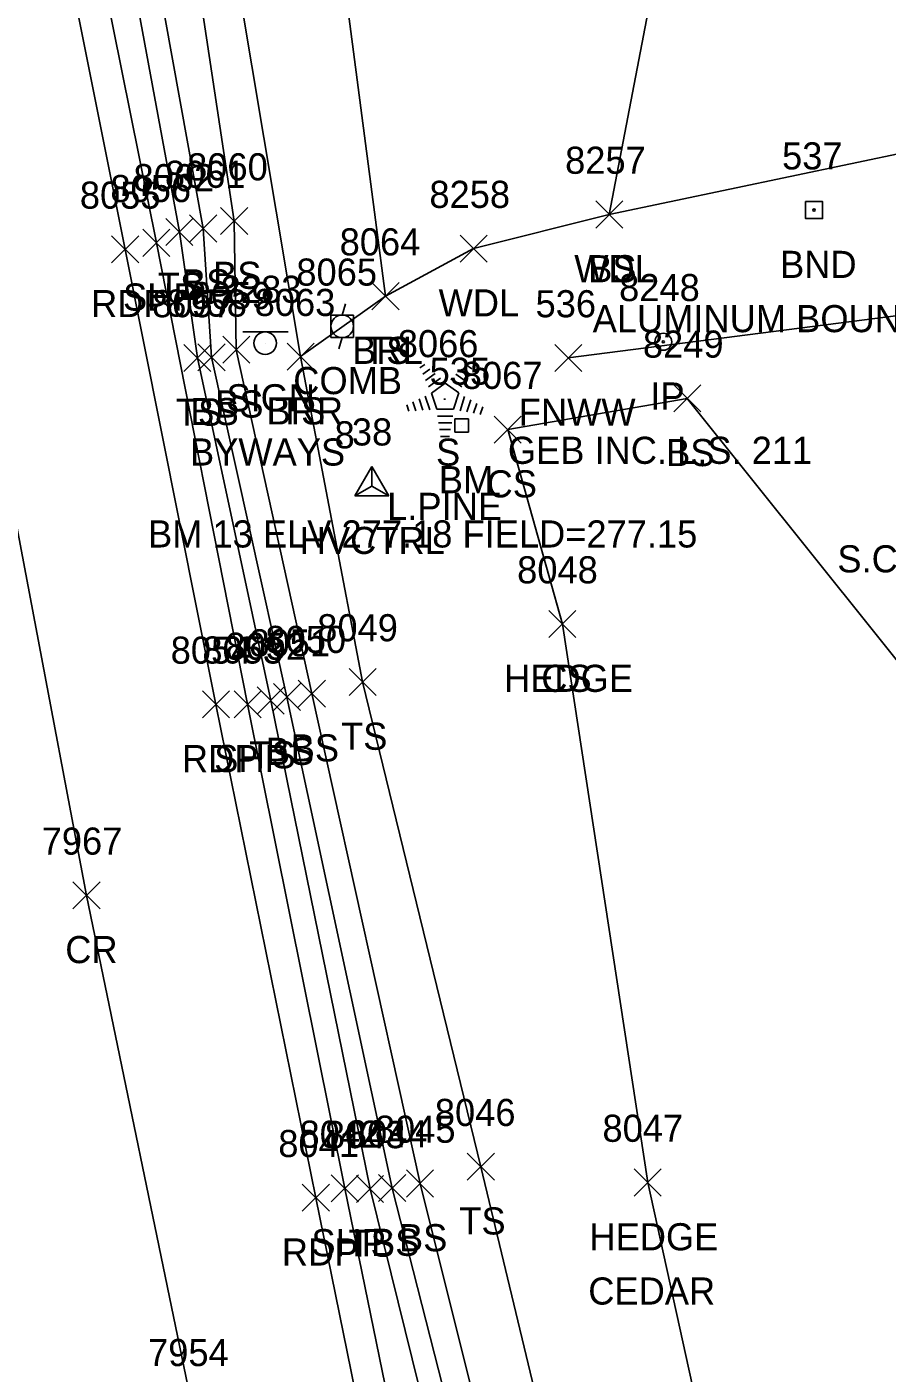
# Model space of a CAD drawing. Extents: x 1439173 to 1457902, y 641926 to 659889.
# Drawn here: x 1448449.4 to 1448512.8, y 645042.9 to 645142.2 of the extents above; entities that cross this region are included whole.
import ezdxf

# ---------------------------------------------------------------- set-up
doc = ezdxf.new("R2010")
doc.units = 0
for name, color, linetype in [('C_A', 7, 'Continuous'), ('C_C', 7, 'Continuous'), ('C_I', 7, 'Continuous'), ('CPBM', 7, 'Continuous'), ('CPSM', 7, 'Continuous'), ('L_A', 7, 'Continuous'), ('L_C', 7, 'Continuous'), ('L_I', 7, 'Continuous'), ('L_TIC', 7, 'Continuous'), ('LABL', 7, 'Continuous'), ('LAHR', 7, 'Continuous'), ('LAWA', 7, 'Continuous'), ('LELB', 7, 'Continuous'), ('Level 18', 7, 'Continuous'), ('LFNC', 7, 'Continuous'), ('LTC', 7, 'Continuous'), ('M_A', 7, 'Continuous'), ('M_C', 7, 'Continuous'), ('M_I', 7, 'Continuous'), ('MPIR', 7, 'Continuous'), ('P_A', 7, 'Continuous'), ('P_I', 7, 'Continuous'), ('P_TIC', 7, 'Continuous'), ('PET', 7, 'Continuous'), ('PRC', 7, 'Continuous'), ('PSP', 7, 'Continuous'), ('S_A', 7, 'Continuous'), ('S_C', 7, 'Continuous'), ('S_I', 7, 'Continuous'), ('SSGN', 7, 'Continuous'), ('U_A', 7, 'Continuous'), ('U_C', 7, 'Continuous'), ('U_I', 7, 'Continuous'), ('UP', 7, 'Continuous')]:
    doc.layers.add(name, color=color, linetype=linetype)

msp = doc.modelspace()

# ---------------------------------------------------------------- linework, layer by layer
at = {"layer": 'CPBM'}
for p, q in [((1448480.918, 645112.271), (1448480.918, 645113.271)), ((1448480.918, 645113.271), (1448481.918, 645113.271)), ((1448481.421, 645112.772), (1448481.421, 645112.772)), ((1448481.421, 645112.772), (1448481.421, 645112.772)), ((1448481.918, 645113.271), (1448481.918, 645112.271)), ((1448481.918, 645112.271), (1448480.918, 645112.271))]:
    msp.add_line(p, q, dxfattribs=at)
at = {"layer": 'CPSM'}
for p, q in [((1448473.537, 645107.573), (1448474.787, 645109.738)), ((1448476.037, 645107.573), (1448474.787, 645109.738)), ((1448474.788, 645108.294), (1448474.787, 645109.738)), ((1448473.537, 645107.573), (1448474.788, 645108.294)), ((1448474.788, 645108.294), (1448474.788, 645108.294)), ((1448474.788, 645108.294), (1448476.037, 645107.573)), ((1448473.537, 645107.573), (1448476.037, 645107.573))]:
    msp.add_line(p, q, dxfattribs=at)
at = {"layer": 'L_TIC'}
for points in [[(1448463.645, 645126.843), (1448465.645, 645128.843)], [(1448465.645, 645126.843), (1448463.645, 645128.843)], [(1448491.311, 645127.329), (1448493.311, 645129.329)], [(1448493.311, 645127.329), (1448491.311, 645129.329)], [(1448491.311, 645127.329), (1448493.311, 645129.329)], [(1448493.311, 645127.329), (1448491.311, 645129.329)], [(1448459.603, 645126.044), (1448461.603, 645128.044)], [(1448461.603, 645126.044), (1448459.603, 645128.044)], [(1448461.351, 645126.292), (1448463.351, 645128.292)], [(1448463.351, 645126.292), (1448461.351, 645128.292)], [(1448481.301, 645124.813), (1448483.301, 645126.813)], [(1448483.301, 645124.813), (1448481.301, 645126.813)], [(1448474.807, 645121.309), (1448476.807, 645123.309)], [(1448476.807, 645121.309), (1448474.807, 645123.309)], [(1448474.807, 645121.309), (1448476.807, 645123.309)], [(1448476.807, 645121.309), (1448474.807, 645123.309)], [(1448460.931, 645116.751), (1448462.931, 645118.751)], [(1448462.931, 645116.751), (1448460.931, 645118.751)], [(1448461.972, 645116.797), (1448463.972, 645118.797)], [(1448463.972, 645116.797), (1448461.972, 645118.797)], [(1448463.799, 645117.354), (1448465.799, 645119.354)], [(1448465.799, 645117.354), (1448463.799, 645119.354)], [(1448468.539, 645116.844), (1448470.539, 645118.844)], [(1448470.539, 645116.844), (1448468.539, 645118.844)], [(1448468.539, 645116.844), (1448470.539, 645118.844)], [(1448470.539, 645116.844), (1448468.539, 645118.844)], [(1448488.287, 645116.747), (1448490.287, 645118.747)], [(1448490.287, 645116.747), (1448488.287, 645118.747)], [(1448497.059, 645113.771), (1448499.059, 645115.771)], [(1448499.059, 645113.771), (1448497.059, 645115.771)], [(1448483.818, 645111.465), (1448485.818, 645113.465)], [(1448485.818, 645111.465), (1448483.818, 645113.465)], [(1448487.85, 645097.126), (1448489.85, 645099.126)], [(1448489.85, 645097.126), (1448487.85, 645099.126)], [(1448487.85, 645097.126), (1448489.85, 645099.126)], [(1448489.85, 645097.126), (1448487.85, 645099.126)], [(1448469.37, 645091.994), (1448471.37, 645093.994)], [(1448471.37, 645091.994), (1448469.37, 645093.994)], [(1448473.116, 645092.855), (1448475.116, 645094.855)], [(1448475.116, 645092.855), (1448473.116, 645094.855)], [(1448466.339, 645091.489), (1448468.339, 645093.489)], [(1448468.339, 645091.489), (1448466.339, 645093.489)], [(1448467.534, 645091.741), (1448469.534, 645093.741)], [(1448469.534, 645091.741), (1448467.534, 645093.741)], [(1448481.836, 645057.114), (1448483.836, 645059.114)], [(1448483.836, 645057.114), (1448481.836, 645059.114)], [(1448473.664, 645055.476), (1448475.664, 645057.476)], [(1448475.664, 645055.476), (1448473.664, 645057.476)], [(1448475.294, 645055.539), (1448477.294, 645057.539)], [(1448477.294, 645055.539), (1448475.294, 645057.539)], [(1448477.355, 645055.877), (1448479.355, 645057.877)], [(1448479.355, 645055.877), (1448477.355, 645057.877)], [(1448494.143, 645055.947), (1448496.143, 645057.947)], [(1448496.143, 645055.947), (1448494.143, 645057.947)]]:
    msp.add_lwpolyline(points, dxfattribs=at)
at = {"layer": 'LABL'}
for points in [[(1448469.539, 645117.844), (1448463.239, 645155.47), (1448454.28, 645193.954), (1448444.678, 645241.907), (1448447.364, 645243.478), (1448456.311, 645221.833), (1448461.681, 645195.87)], [(1448475.807, 645122.309), (1448470.692, 645161.361), (1448464.299, 645182.409), (1448461.681, 645195.87)]]:
    msp.add_lwpolyline(points, dxfattribs=at)
at = {"layer": 'LAHR'}
msp.add_lwpolyline([(1448522.928, 644924.368), (1448514.652, 644963.779), (1448504.77, 645013.194), (1448495.143, 645056.947), (1448488.85, 645098.126)], dxfattribs=at)
at = {"layer": 'LAWA'}
for points in [[(1448583.254, 645141.041), (1448555.688, 645140.173), (1448535.476, 645132.552), (1448518.999, 645133.925), (1448492.311, 645128.329), (1448482.301, 645125.813)], [(1448482.301, 645125.813), (1448475.807, 645122.309)]]:
    msp.add_lwpolyline(points, dxfattribs=at)
at = {"layer": 'LELB'}
for points in [[(1448512.349, 644917.158), (1448511.23, 644919.538), (1448509.553, 644933.79), (1448502.256, 644960.228), (1448491.336, 645010.803), (1448488.127, 645017.807), (1448478.355, 645056.877), (1448470.37, 645092.994), (1448464.799, 645118.354), (1448464.645, 645127.843), (1448460.746, 645153.591), (1448450.748, 645193.204), (1448441.765, 645240.467), (1448436.982, 645267.662), (1448430.305, 645304.734), (1448423.369, 645353.673), (1448415.269, 645410.168), (1448423.485, 645418.209), (1448427.456, 645421.068), (1448436.794, 645430.808), (1448434.473, 645451.16), (1448432.325, 645470.244), (1448432.175, 645493.918), (1448426.732, 645524.234)], [(1448508.547, 644915.843), (1448506.902, 644919.723), (1448506.127, 644933.007), (1448497.071, 644958.789), (1448486.524, 645008.522), (1448474.664, 645056.476), (1448467.339, 645092.489), (1448461.931, 645117.751), (1448460.603, 645127.044), (1448456.025, 645151.83), (1448447.743, 645193.043), (1448438.714, 645239.991), (1448433.719, 645267.461), (1448427.12, 645304.194), (1448420.388, 645353.249), (1448412.498, 645406.883), (1448413.35, 645410.332), (1448413.393, 645417.499), (1448411.882, 645417.523), (1448412.772, 645435.45), (1448412.409, 645449.457), (1448412.685, 645469.232), (1448411.314, 645498.851)], [(1448512.349, 644917.158), (1448510.824, 644916.694), (1448509.79, 644916.437), (1448509.868, 644918.951), (1448508.333, 644933.24), (1448499.954, 644959.656), (1448488.437, 645008.922), (1448476.294, 645056.539), (1448468.534, 645092.741), (1448462.972, 645117.797), (1448462.351, 645127.292), (1448457.822, 645152.291), (1448448.668, 645193.311), (1448439.877, 645240.112), (1448434.916, 645267.538), (1448428.575, 645304.259), (1448421.734, 645353.371), (1448413.35, 645410.332)], [(1448577.722, 645175.796), (1448560.49, 645174.586), (1448536.533, 645162.431), (1448516.1, 645157.849), (1448496.213, 645148.736), (1448492.311, 645128.329)], [(1448512.783, 644916.714), (1448515.343, 644918.22), (1448518.512, 644923.278), (1448514.261, 644933.85), (1448509.792, 644962.479), (1448498.669, 645014.408), (1448492.244, 645018.911), (1448482.836, 645058.114), (1448474.116, 645093.855), (1448469.539, 645117.844), (1448475.807, 645122.309)], [(1448498.059, 645114.771), (1448484.818, 645112.465)], [(1448588.402, 644964.725), (1448595.68, 644961.96), (1448604.822, 644963.473), (1448618.68, 644967.847), (1448628.532, 644979.218), (1448629.359, 645002.378), (1448616.759, 645023.595), (1448593.047, 645035.65), (1448568.698, 645046.898), (1448540.01, 645053.308), (1448516.445, 645091.791), (1448498.059, 645114.771)], [(1448488.85, 645098.126), (1448484.818, 645112.465)]]:
    msp.add_lwpolyline(points, dxfattribs=at)
at = {"layer": 'Level 18'}
msp.add_lwpolyline([(1448506.79, 645129.275), (1448508.04, 645129.275), (1448508.04, 645128.025), (1448506.79, 645128.025)], close=True, dxfattribs=at)
msp.add_circle((1448507.415, 645128.65), 0.0833, dxfattribs=at)
at = {"layer": 'LFNC'}
msp.add_lwpolyline([(1448489.287, 645117.747), (1448562.516, 645127.154)], dxfattribs=at)
at = {"layer": 'LTC'}
for p, q in [((1448478.342, 645117.013), (1448478.697, 645117.27)), ((1448478.552, 645116.547), (1448479.081, 645116.932)), ((1448481.369, 645116.905), (1448481.919, 645116.506)), ((1448481.741, 645117.253), (1448482.16, 645116.949)), ((1448478.762, 645116.082), (1448479.465, 645116.593)), ((1448478.971, 645115.616), (1448479.849, 645116.254)), ((1448479.196, 645115.161), (1448480.207, 645115.895)), ((1448480.207, 645115.895), (1448481.204, 645115.17)), ((1448480.627, 645116.208), (1448481.437, 645115.62)), ((1448480.999, 645116.557), (1448481.678, 645116.063)), ((1448478.741, 645114.942), (1448479.072, 645113.922)), ((1448479.196, 645115.161), (1448479.583, 645113.967)), ((1448481.204, 645115.17), (1448480.813, 645113.967)), ((1448481.642, 645114.9), (1448481.304, 645113.86)), ((1448477.375, 645114.292), (1448477.527, 645113.824)), ((1448477.83, 645114.509), (1448478.042, 645113.857)), ((1448478.286, 645114.725), (1448478.557, 645113.89)), ((1448480.813, 645113.967), (1448479.583, 645113.967)), ((1448482.087, 645114.649), (1448481.799, 645113.765)), ((1448482.531, 645114.399), (1448482.294, 645113.67)), ((1448482.975, 645114.149), (1448482.789, 645113.575)), ((1448480.775, 645113.467), (1448479.63, 645113.467)), ((1448480.691, 645112.967), (1448479.703, 645112.967)), ((1448480.607, 645112.467), (1448479.776, 645112.467)), ((1448480.524, 645111.967), (1448479.849, 645111.967))]:
    msp.add_line(p, q, dxfattribs=at)
at = {"layer": 'MPIR'}
for radius in [0.625, 0.0833]:
    msp.add_circle((1448496.293, 645118.94), radius, dxfattribs=at)
at = {"layer": 'P_TIC'}
for points in [[(1448455.599, 645124.757), (1448457.599, 645126.757)], [(1448457.599, 645124.757), (1448455.599, 645126.757)], [(1448457.906, 645125.242), (1448459.906, 645127.242)], [(1448459.906, 645125.242), (1448457.906, 645127.242)], [(1448462.298, 645091.205), (1448464.298, 645093.205)], [(1448464.298, 645091.205), (1448462.298, 645093.205)], [(1448464.632, 645091.214), (1448466.632, 645093.214)], [(1448466.632, 645091.214), (1448464.632, 645093.214)], [(1448452.751, 645077.123), (1448454.751, 645079.123)], [(1448454.751, 645077.123), (1448452.751, 645079.123)], [(1448471.802, 645055.51), (1448473.802, 645057.51)], [(1448473.802, 645055.51), (1448471.802, 645057.51)], [(1448469.669, 645054.823), (1448471.669, 645056.823)], [(1448471.669, 645054.823), (1448469.669, 645056.823)]]:
    msp.add_lwpolyline(points, dxfattribs=at)
at = {"layer": 'PET'}
msp.add_lwpolyline([(1448544.895, 644715.355), (1448532.854, 644767.19), (1448524.794, 644803.457), (1448512.872, 644857.065), (1448506.876, 644883.69), (1448496.372, 644932.074), (1448490.781, 644958.398), (1448480.512, 645007.364), (1448470.669, 645055.823), (1448463.298, 645092.205), (1448456.599, 645125.757), (1448451.469, 645151.461), (1448443.497, 645192.533), (1448434.942, 645239.976)], dxfattribs=at)
at = {"layer": 'PRC'}
msp.add_lwpolyline([(1448533.379, 644712.924), (1448520.926, 644765.22), (1448513.003, 644801.072), (1448501.009, 644854.792), (1448492.686, 644891.865), (1448481.938, 644942.665), (1448471.478, 644991.778), (1448461.551, 645040.409), (1448453.751, 645078.123), (1448445.604, 645121.068), (1448444.095, 645128.099), (1448439.619, 645150.794), (1448432.038, 645191.012), (1448423.229, 645238.863)], dxfattribs=at)
at = {"layer": 'PSP'}
msp.add_lwpolyline([(1448547.44, 644715.813), (1448535.458, 644767.602), (1448527.177, 644803.807), (1448515.222, 644857.163), (1448509.603, 644884.412), (1448502.44, 644916.59), (1448493.238, 644958.554), (1448482.773, 645007.877), (1448472.802, 645056.51), (1448465.632, 645092.214), (1448458.906, 645126.242), (1448453.79, 645151.638), (1448445.698, 645193.087), (1448437.06, 645240.005)], dxfattribs=at)
at = {"layer": 'SSGN'}
for p, q in [((1448465.283, 645119.666), (1448468.616, 645119.666)), ((1448466.929, 645118.833), (1448466.929, 645118.833))]:
    msp.add_line(p, q, dxfattribs=at)
msp.add_circle((1448466.929, 645118.833), 0.833, dxfattribs=at)
at = {"layer": 'UP'}
for p, q in [((1448472.864, 645121.747), (1448472.614, 645120.914)), ((1448471.78, 645119.247), (1448471.78, 645120.914)), ((1448471.78, 645120.914), (1448473.447, 645120.914)), ((1448473.447, 645120.914), (1448473.447, 645119.247)), ((1448472.614, 645120.081), (1448472.614, 645120.081)), ((1448473.447, 645119.247), (1448471.78, 645119.247)), ((1448472.364, 645118.414), (1448472.614, 645119.247))]:
    msp.add_line(p, q, dxfattribs=at)
msp.add_circle((1448472.614, 645120.081), 0.833, dxfattribs=at)

# ---------------------------------------------------------------- texts
at = {"layer": 'C_A'}
for s, p in [('BM', (1448479.736, 645107.772)), ('HVCTRL', (1448469.481, 645103.294))]:
    msp.add_text(s, height=2, dxfattribs=at).set_placement(p)
at = {"layer": 'C_C'}
msp.add_text('BM 13 ELV 277.18 FIELD=277.15', height=2, dxfattribs=at).set_placement((1448458.287, 645103.772))
at = {"layer": 'C_I'}
for s, p in [('535', (1448479.059, 645115.772)), ('38', (1448473.323, 645111.294))]:
    msp.add_text(s, height=2, dxfattribs=at).set_placement(p)
at = {"layer": 'L_A'}
for s, p in [('BS', (1448463.086, 645122.843)), ('WDL', (1448489.728, 645123.329)), ('BS', (1448490.752, 645123.329)), ('TS', (1448459.012, 645122.044)), ('BS', (1448460.792, 645122.292)), ('WDL', (1448479.719, 645120.813)), ('BRL', (1448473.35, 645117.309)), ('TS', (1448474.217, 645117.309)), ('TS', (1448460.34, 645112.751)), ('BS', (1448461.412, 645112.797)), ('BS', (1448463.24, 645113.354)), ('BRR', (1448467.027, 645112.844)), ('TS', (1448467.949, 645112.844)), ('FNWW', (1448485.634, 645112.747)), ('S', (1448479.533, 645109.805)), ('BS', (1448496.5, 645109.771)), ('CS', (1448483.259, 645107.465)), ('HEDGE', (1448484.551, 645093.126)), ('CS', (1448487.291, 645093.126)), ('BS', (1448468.811, 645087.994)), ('TS', (1448472.525, 645088.855)), ('TS', (1448465.749, 645087.489)), ('BS', (1448466.975, 645087.741)), ('TS', (1448481.245, 645053.114)), ('TS', (1448473.073, 645051.476)), ('BS', (1448474.735, 645051.539)), ('BS', (1448476.796, 645051.877)), ('HEDGE', (1448490.844, 645051.947))]:
    msp.add_text(s, height=2, dxfattribs=at).set_placement(p)
at = {"layer": 'L_C'}
for s, p in [('L.PINE', (1448475.927, 645105.805)), ('S.CHERRY', (1448509.13, 645101.936)), ('CEDAR', (1448490.758, 645047.947))]:
    msp.add_text(s, height=2, dxfattribs=at).set_placement(p)
at = {"layer": 'L_I'}
for s, p in [('8060', (1448461.172, 645130.843)), ('8257', (1448489.051, 645131.329)), ('8257', (1448489.051, 645131.329)), ('8062', (1448457.217, 645130.044)), ('8061', (1448459.532, 645130.292)), ('8258', (1448479.041, 645128.813)), ('8064', (1448472.421, 645125.309)), ('8064', (1448472.421, 645125.309)), ('8057', (1448458.592, 645120.751)), ('8058', (1448459.633, 645120.797)), ('8059', (1448461.452, 645121.354)), ('8063', (1448466.153, 645120.844)), ('8063', (1448466.153, 645120.844)), ('536', (1448486.87, 645120.747)), ('8066', (1448476.706, 645117.805)), ('8249', (1448494.791, 645117.771)), ('8067', (1448481.432, 645115.465)), ('8048', (1448485.512, 645101.126)), ('8048', (1448485.512, 645101.126)), ('8049', (1448470.769, 645096.855)), ('8050', (1448466.944, 645095.994)), ('8052', (1448464.001, 645095.489)), ('8051', (1448465.762, 645095.741)), ('8046', (1448479.442, 645061.114)), ('8043', (1448471.325, 645059.476)), ('8044', (1448472.955, 645059.539)), ('8045', (1448475.017, 645059.877)), ('8047', (1448491.805, 645059.947))]:
    msp.add_text(s, height=2, dxfattribs=at).set_placement(p)
at = {"layer": 'LTC'}
msp.add_text('.', height=1.037, rotation=270, dxfattribs=at).set_placement((1448480.09, 645114.909))
at = {"layer": 'M_A'}
for s, p in [('BND', (1448504.903, 645123.65)), ('IP', (1448495.34, 645113.94))]:
    msp.add_text(s, height=2, dxfattribs=at).set_placement(p)
at = {"layer": 'M_C'}
for s, p in [('ALUMINUM BOUND C-3', (1448491.084, 645119.65)), ('GEB INC. L.S. 211', (1448484.828, 645109.94))]:
    msp.add_text(s, height=2, dxfattribs=at).set_placement(p)
at = {"layer": 'M_I'}
for s, p in [('537', (1448505.052, 645131.65)), ('8248', (1448493.033, 645121.94))]:
    msp.add_text(s, height=2, dxfattribs=at).set_placement(p)
at = {"layer": 'P_A'}
for s, p in [('RDP', (1448454.087, 645120.757)), ('SHP', (1448456.442, 645121.242)), ('RDP', (1448460.786, 645087.205)), ('SHP', (1448463.168, 645087.214)), ('CR', (1448452.184, 645073.123)), ('SHP', (1448470.337, 645051.51)), ('RDP', (1448468.157, 645050.823))]:
    msp.add_text(s, height=2, dxfattribs=at).set_placement(p)
at = {"layer": 'P_I'}
for s, p in [('8055', (1448453.26, 645128.757)), ('8056', (1448455.512, 645129.242)), ('8054', (1448459.959, 645095.205)), ('8053', (1448462.294, 645095.214)), ('7967', (1448450.444, 645081.123)), ('8042', (1448469.463, 645059.51)), ('8041', (1448467.897, 645058.823)), ('7954', (1448458.291, 645043.409))]:
    msp.add_text(s, height=2, dxfattribs=at).set_placement(p)
at = {"layer": 'S_A'}
msp.add_text('SIGN', height=2, dxfattribs=at).set_placement((1448464.067, 645113.813))
at = {"layer": 'S_C'}
msp.add_text('BYWAYS', height=2, dxfattribs=at).set_placement((1448461.382, 645109.813))
at = {"layer": 'S_I'}
msp.add_text('2283', height=2, dxfattribs=at).set_placement((1448463.65, 645121.813))
at = {"layer": 'U_A'}
msp.add_text('COMB', height=2, dxfattribs=at).set_placement((1448469, 645115.081))
at = {"layer": 'U_C'}
msp.add_text('8', height=2, dxfattribs=at).set_placement((1448472.047, 645111.081))
at = {"layer": 'U_I'}
msp.add_text('8065', height=2, dxfattribs=at).set_placement((1448469.228, 645123.081))

doc.saveas('drawing.dxf')
